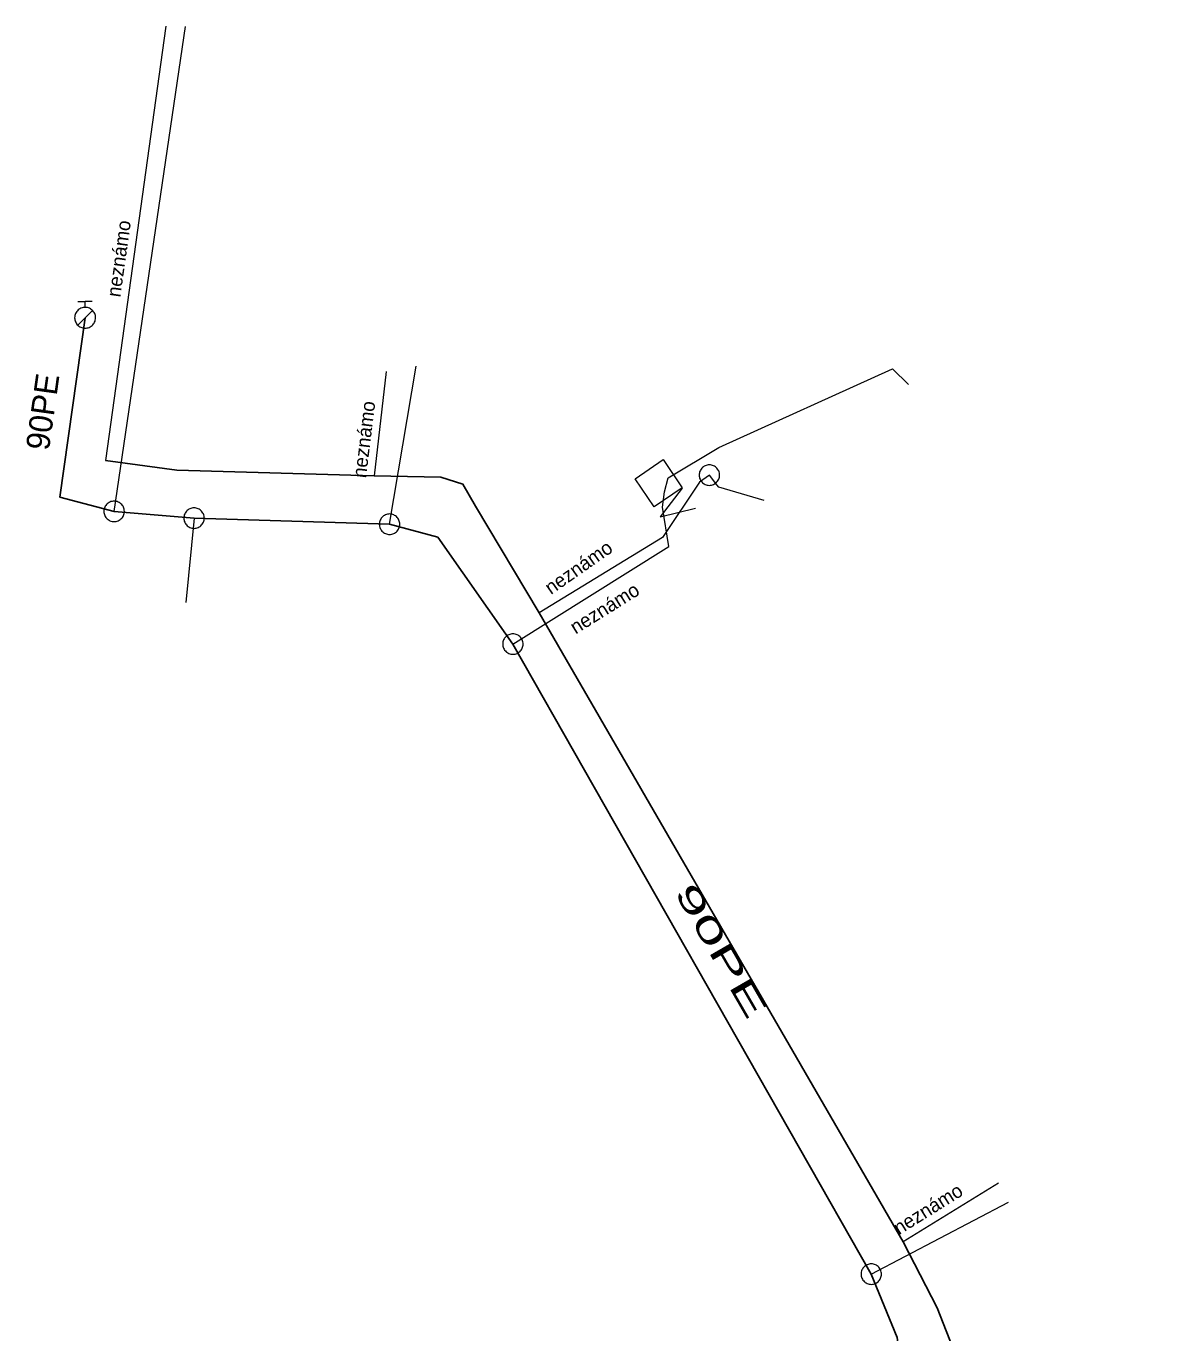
# Model space of a CAD drawing. Extents: x -741806 to -738704, y -1059275 to -1055387.
# Drawn here: x -740704.6 to -740655.8, y -1057510.5 to -1057454.6 of the extents above; entities that cross this region are included whole.
import ezdxf

# ---------------------------------------------------------------- set-up
doc = ezdxf.new("R2010")
doc.units = 0
doc.header["$LTSCALE"] = 0.4
for name, color, linetype, lineweight in [('2', 7, 'Continuous', 25), ('21', 7, 'Continuous', 13), ('46', 7, 'Continuous', 13), ('50', 7, 'Continuous', 13), ('51', 7, 'Continuous', 13), ('52', 7, 'Continuous', 25), ('56', 7, 'Continuous', 13), ('60', 7, 'Continuous', 13)]:
    doc.layers.add(name, color=color, linetype=linetype, lineweight=lineweight)
for name, color, linetype in [('53', 7, 'Continuous'), ('54', 7, 'Continuous'), ('55', 7, 'Continuous')]:
    doc.layers.add(name, color=color, linetype=linetype)

msp = doc.modelspace()

# ---------------------------------------------------------------- linework, layer by layer
at = {"layer": '2'}
msp.add_lwpolyline([(-740701.18, -1057473.159), (-740698.129, -1057473.58), (-740689.684, -1057473.824), (-740686.82, -1057473.879), (-740685.879, -1057474.169), (-740685.34, -1057475.12), (-740682.62, -1057479.69), (-740667.039, -1057506.61), (-740665.579, -1057509.429), (-740664.78, -1057511.48), (-740665.629, -1057515.87), (-740666.629, -1057532.149), (-740667.16, -1057536.6), (-740668.18, -1057545.78), (-740668.8, -1057555.2), (-740668.35, -1057556.21), (-740667.51, -1057556.51), (-740662.09, -1057557.53), (-740650.66, -1057559.78), (-740647.78, -1057560.7), (-740633.18, -1057564.139), (-740633.142, -1057565.869)], dxfattribs=at)
at = {"layer": '21'}
for p, q in [((-740700.809, -1057475.34), (-740697.75, -1057454.59)), ((-740689.02, -1057475.889), (-740687.879, -1057469.129)), ((-740697.39, -1057475.629), (-740697.739, -1057479.24)), ((-740668.399, -1057507.99), (-740662.52, -1057504.909))]:
    msp.add_line(p, q, dxfattribs=at)
msp.add_lwpolyline([(-740683.739, -1057481.02), (-740677.059, -1057476.84), (-740677.329, -1057475.159), (-740677.25, -1057474.51), (-740677.09, -1057473.899), (-740674.92, -1057472.61), (-740667.489, -1057469.24), (-740666.809, -1057469.909)], dxfattribs=at)
at = {"layer": '46'}
msp.add_lwpolyline([(-740674.891, -1057473.789), (-740674.894, -1057473.744), (-740674.901, -1057473.699), (-740674.913, -1057473.654), (-740674.929, -1057473.612), (-740674.95, -1057473.571), (-740674.975, -1057473.532), (-740675.004, -1057473.497), (-740675.036, -1057473.464), (-740675.072, -1057473.436), (-740675.11, -1057473.411), (-740675.151, -1057473.39), (-740675.194, -1057473.373), (-740675.238, -1057473.362), (-740675.283, -1057473.354), (-740675.329, -1057473.352), (-740675.375, -1057473.354), (-740675.42, -1057473.362), (-740675.464, -1057473.373), (-740675.507, -1057473.39), (-740675.548, -1057473.411), (-740675.586, -1057473.436), (-740675.621, -1057473.464), (-740675.654, -1057473.497), (-740675.683, -1057473.532), (-740675.708, -1057473.571), (-740675.728, -1057473.612), (-740675.745, -1057473.654), (-740675.757, -1057473.699), (-740675.764, -1057473.744), (-740675.766, -1057473.79), (-740675.764, -1057473.835), (-740675.757, -1057473.88), (-740675.745, -1057473.925), (-740675.728, -1057473.968), (-740675.708, -1057474.008), (-740675.683, -1057474.047), (-740675.654, -1057474.082), (-740675.621, -1057474.115), (-740675.586, -1057474.143), (-740675.548, -1057474.168), (-740675.507, -1057474.189), (-740675.464, -1057474.206), (-740675.42, -1057474.218), (-740675.375, -1057474.225), (-740675.329, -1057474.227), (-740675.283, -1057474.225), (-740675.238, -1057474.218), (-740675.194, -1057474.206), (-740675.151, -1057474.189), (-740675.11, -1057474.168), (-740675.072, -1057474.143), (-740675.036, -1057474.115), (-740675.004, -1057474.082), (-740674.975, -1057474.047), (-740674.95, -1057474.008), (-740674.929, -1057473.967), (-740674.913, -1057473.925), (-740674.901, -1057473.88), (-740674.894, -1057473.835), (-740674.891, -1057473.79)], dxfattribs=at)
at = {"layer": '50'}
for p, q in [((-740702.358, -1057466.356), (-740702.05, -1057466.356)), ((-740702.05, -1057466.607), (-740702.05, -1057466.356)), ((-740701.743, -1057466.356), (-740702.05, -1057466.356)), ((-740702.05, -1057467.054), (-740701.734, -1057466.742)), ((-740702.05, -1057467.054), (-740702.367, -1057467.371))]:
    msp.add_line(p, q, dxfattribs=at)
msp.add_lwpolyline([(-740701.606, -1057467.058), (-740701.608, -1057467.009), (-740701.613, -1057466.963), (-740701.626, -1057466.917), (-740701.643, -1057466.874), (-740701.662, -1057466.834), (-740701.689, -1057466.793), (-740701.718, -1057466.758), (-740701.751, -1057466.723), (-740701.786, -1057466.693), (-740701.826, -1057466.669), (-740701.867, -1057466.647), (-740701.91, -1057466.628), (-740701.956, -1057466.618), (-740702.002, -1057466.61), (-740702.048, -1057466.607), (-740702.094, -1057466.61), (-740702.139, -1057466.615), (-740702.185, -1057466.628), (-740702.229, -1057466.645), (-740702.272, -1057466.666), (-740702.31, -1057466.691), (-740702.347, -1057466.72), (-740702.38, -1057466.753), (-740702.409, -1057466.788), (-740702.436, -1057466.828), (-740702.458, -1057466.869), (-740702.474, -1057466.912), (-740702.488, -1057466.958), (-740702.493, -1057467.004), (-740702.5, -1057467.05), (-740702.497, -1057467.098), (-740702.489, -1057467.144), (-740702.478, -1057467.187), (-740702.462, -1057467.233), (-740702.44, -1057467.274), (-740702.416, -1057467.314), (-740702.386, -1057467.349), (-740702.354, -1057467.384), (-740702.316, -1057467.414), (-740702.278, -1057467.438), (-740702.235, -1057467.46), (-740702.192, -1057467.476), (-740702.149, -1057467.49), (-740702.1, -1057467.498), (-740702.054, -1057467.501), (-740702.008, -1057467.498), (-740701.962, -1057467.49), (-740701.916, -1057467.479), (-740701.873, -1057467.463), (-740701.83, -1057467.441), (-740701.792, -1057467.417), (-740701.754, -1057467.387), (-740701.722, -1057467.355), (-740701.692, -1057467.32), (-740701.668, -1057467.279), (-740701.644, -1057467.239), (-740701.627, -1057467.195), (-740701.617, -1057467.15), (-740701.609, -1057467.104)], close=True, dxfattribs=at)
at = {"layer": '51'}
for points in [[(-740700.372, -1057475.34), (-740700.374, -1057475.295), (-740700.381, -1057475.25), (-740700.393, -1057475.205), (-740700.409, -1057475.163), (-740700.43, -1057475.122), (-740700.455, -1057475.083), (-740700.484, -1057475.048), (-740700.516, -1057475.015), (-740700.552, -1057474.987), (-740700.59, -1057474.962), (-740700.631, -1057474.941), (-740700.674, -1057474.924), (-740700.718, -1057474.912), (-740700.763, -1057474.905), (-740700.809, -1057474.903), (-740700.855, -1057474.905), (-740700.9, -1057474.912), (-740700.944, -1057474.924), (-740700.987, -1057474.941), (-740701.028, -1057474.962), (-740701.066, -1057474.987), (-740701.102, -1057475.015), (-740701.134, -1057475.048), (-740701.163, -1057475.083), (-740701.188, -1057475.122), (-740701.209, -1057475.163), (-740701.225, -1057475.205), (-740701.237, -1057475.25), (-740701.244, -1057475.295), (-740701.247, -1057475.341), (-740701.244, -1057475.386), (-740701.237, -1057475.431), (-740701.225, -1057475.476), (-740701.209, -1057475.518), (-740701.188, -1057475.559), (-740701.163, -1057475.598), (-740701.134, -1057475.633), (-740701.102, -1057475.666), (-740701.066, -1057475.694), (-740701.028, -1057475.719), (-740700.987, -1057475.74), (-740700.944, -1057475.757), (-740700.9, -1057475.768), (-740700.855, -1057475.776), (-740700.809, -1057475.778), (-740700.763, -1057475.776), (-740700.718, -1057475.768), (-740700.674, -1057475.757), (-740700.631, -1057475.74), (-740700.59, -1057475.719), (-740700.552, -1057475.694), (-740700.516, -1057475.666), (-740700.484, -1057475.633), (-740700.455, -1057475.598), (-740700.43, -1057475.559), (-740700.409, -1057475.518), (-740700.393, -1057475.476), (-740700.381, -1057475.431), (-740700.374, -1057475.386), (-740700.372, -1057475.341)], [(-740696.953, -1057475.629), (-740696.955, -1057475.584), (-740696.962, -1057475.539), (-740696.974, -1057475.494), (-740696.99, -1057475.452), (-740697.011, -1057475.411), (-740697.036, -1057475.372), (-740697.065, -1057475.337), (-740697.097, -1057475.304), (-740697.133, -1057475.276), (-740697.171, -1057475.251), (-740697.212, -1057475.23), (-740697.255, -1057475.213), (-740697.299, -1057475.201), (-740697.344, -1057475.194), (-740697.39, -1057475.192), (-740697.436, -1057475.194), (-740697.481, -1057475.201), (-740697.525, -1057475.213), (-740697.568, -1057475.23), (-740697.609, -1057475.251), (-740697.647, -1057475.276), (-740697.683, -1057475.304), (-740697.715, -1057475.337), (-740697.744, -1057475.372), (-740697.769, -1057475.411), (-740697.79, -1057475.452), (-740697.806, -1057475.494), (-740697.818, -1057475.539), (-740697.825, -1057475.584), (-740697.828, -1057475.63), (-740697.825, -1057475.675), (-740697.818, -1057475.72), (-740697.806, -1057475.765), (-740697.79, -1057475.807), (-740697.769, -1057475.848), (-740697.744, -1057475.887), (-740697.715, -1057475.922), (-740697.683, -1057475.955), (-740697.647, -1057475.983), (-740697.609, -1057476.008), (-740697.568, -1057476.029), (-740697.525, -1057476.046), (-740697.481, -1057476.057), (-740697.436, -1057476.065), (-740697.39, -1057476.067), (-740697.344, -1057476.065), (-740697.299, -1057476.057), (-740697.255, -1057476.046), (-740697.212, -1057476.029), (-740697.171, -1057476.008), (-740697.133, -1057475.983), (-740697.097, -1057475.955), (-740697.065, -1057475.922), (-740697.036, -1057475.887), (-740697.011, -1057475.848), (-740696.99, -1057475.807), (-740696.974, -1057475.765), (-740696.962, -1057475.72), (-740696.955, -1057475.675), (-740696.953, -1057475.63)], [(-740688.583, -1057475.889), (-740688.585, -1057475.844), (-740688.592, -1057475.799), (-740688.604, -1057475.754), (-740688.62, -1057475.712), (-740688.641, -1057475.671), (-740688.666, -1057475.632), (-740688.695, -1057475.597), (-740688.727, -1057475.564), (-740688.763, -1057475.536), (-740688.801, -1057475.511), (-740688.842, -1057475.49), (-740688.885, -1057475.473), (-740688.929, -1057475.461), (-740688.974, -1057475.454), (-740689.02, -1057475.452), (-740689.066, -1057475.454), (-740689.111, -1057475.461), (-740689.155, -1057475.473), (-740689.198, -1057475.49), (-740689.239, -1057475.511), (-740689.277, -1057475.536), (-740689.313, -1057475.564), (-740689.345, -1057475.597), (-740689.374, -1057475.632), (-740689.399, -1057475.671), (-740689.42, -1057475.712), (-740689.436, -1057475.754), (-740689.448, -1057475.799), (-740689.455, -1057475.844), (-740689.458, -1057475.89), (-740689.455, -1057475.935), (-740689.448, -1057475.98), (-740689.436, -1057476.025), (-740689.42, -1057476.067), (-740689.399, -1057476.108), (-740689.374, -1057476.147), (-740689.345, -1057476.182), (-740689.313, -1057476.215), (-740689.277, -1057476.243), (-740689.239, -1057476.268), (-740689.198, -1057476.289), (-740689.155, -1057476.306), (-740689.111, -1057476.317), (-740689.066, -1057476.325), (-740689.02, -1057476.327), (-740688.974, -1057476.325), (-740688.929, -1057476.317), (-740688.885, -1057476.306), (-740688.842, -1057476.289), (-740688.801, -1057476.268), (-740688.763, -1057476.243), (-740688.727, -1057476.215), (-740688.695, -1057476.182), (-740688.666, -1057476.147), (-740688.641, -1057476.108), (-740688.62, -1057476.067), (-740688.604, -1057476.025), (-740688.592, -1057475.98), (-740688.585, -1057475.935), (-740688.583, -1057475.89)], [(-740683.301, -1057481.02), (-740683.303, -1057480.975), (-740683.311, -1057480.93), (-740683.323, -1057480.885), (-740683.338, -1057480.843), (-740683.36, -1057480.802), (-740683.384, -1057480.763), (-740683.414, -1057480.728), (-740683.446, -1057480.695), (-740683.482, -1057480.667), (-740683.519, -1057480.642), (-740683.561, -1057480.621), (-740683.603, -1057480.604), (-740683.647, -1057480.592), (-740683.693, -1057480.585), (-740683.739, -1057480.583), (-740683.784, -1057480.585), (-740683.83, -1057480.592), (-740683.874, -1057480.604), (-740683.916, -1057480.621), (-740683.958, -1057480.642), (-740683.995, -1057480.667), (-740684.031, -1057480.695), (-740684.063, -1057480.728), (-740684.093, -1057480.763), (-740684.117, -1057480.802), (-740684.139, -1057480.843), (-740684.154, -1057480.885), (-740684.166, -1057480.93), (-740684.174, -1057480.975), (-740684.176, -1057481.021), (-740684.174, -1057481.066), (-740684.166, -1057481.111), (-740684.154, -1057481.156), (-740684.139, -1057481.198), (-740684.117, -1057481.239), (-740684.093, -1057481.278), (-740684.063, -1057481.313), (-740684.031, -1057481.346), (-740683.995, -1057481.374), (-740683.958, -1057481.399), (-740683.916, -1057481.42), (-740683.874, -1057481.437), (-740683.83, -1057481.448), (-740683.784, -1057481.456), (-740683.739, -1057481.458), (-740683.693, -1057481.456), (-740683.647, -1057481.448), (-740683.603, -1057481.437), (-740683.561, -1057481.42), (-740683.519, -1057481.399), (-740683.482, -1057481.374), (-740683.446, -1057481.346), (-740683.414, -1057481.313), (-740683.384, -1057481.278), (-740683.36, -1057481.239), (-740683.338, -1057481.198), (-740683.323, -1057481.156), (-740683.311, -1057481.111), (-740683.303, -1057481.066), (-740683.301, -1057481.021)], [(-740667.962, -1057507.99), (-740667.963, -1057507.945), (-740667.971, -1057507.9), (-740667.983, -1057507.855), (-740667.999, -1057507.813), (-740668.02, -1057507.772), (-740668.044, -1057507.733), (-740668.074, -1057507.698), (-740668.106, -1057507.665), (-740668.142, -1057507.637), (-740668.179, -1057507.612), (-740668.221, -1057507.591), (-740668.264, -1057507.574), (-740668.308, -1057507.562), (-740668.353, -1057507.555), (-740668.399, -1057507.553), (-740668.445, -1057507.555), (-740668.49, -1057507.562), (-740668.534, -1057507.574), (-740668.576, -1057507.591), (-740668.618, -1057507.612), (-740668.656, -1057507.637), (-740668.691, -1057507.665), (-740668.723, -1057507.698), (-740668.753, -1057507.733), (-740668.777, -1057507.772), (-740668.799, -1057507.813), (-740668.815, -1057507.855), (-740668.826, -1057507.9), (-740668.834, -1057507.945), (-740668.837, -1057507.991), (-740668.834, -1057508.036), (-740668.826, -1057508.081), (-740668.815, -1057508.126), (-740668.799, -1057508.168), (-740668.777, -1057508.209), (-740668.753, -1057508.248), (-740668.723, -1057508.283), (-740668.691, -1057508.316), (-740668.656, -1057508.344), (-740668.618, -1057508.369), (-740668.576, -1057508.39), (-740668.534, -1057508.407), (-740668.49, -1057508.418), (-740668.445, -1057508.426), (-740668.399, -1057508.428), (-740668.353, -1057508.426), (-740668.308, -1057508.418), (-740668.264, -1057508.407), (-740668.221, -1057508.39), (-740668.179, -1057508.369), (-740668.142, -1057508.344), (-740668.106, -1057508.316), (-740668.074, -1057508.283), (-740668.044, -1057508.248), (-740668.02, -1057508.209), (-740667.999, -1057508.168), (-740667.983, -1057508.126), (-740667.971, -1057508.081), (-740667.963, -1057508.036), (-740667.962, -1057507.991)]]:
    msp.add_lwpolyline(points, dxfattribs=at)
at = {"layer": '52'}
msp.add_line((-740703.14, -1057474.73), (-740702.05, -1057467.05), dxfattribs=at)
msp.add_lwpolyline([(-740669.903, -1057546.362), (-740668.89, -1057535.84), (-740668.8, -1057532.659), (-740668.6, -1057530.96), (-740667.44, -1057516.57), (-740667.109, -1057511.99), (-740667.289, -1057510.7), (-740668.399, -1057507.99), (-740683.739, -1057481.02), (-740686.96, -1057476.45), (-740689.02, -1057475.889), (-740697.39, -1057475.629), (-740700.809, -1057475.34), (-740703.14, -1057474.73)], dxfattribs=at)
at = {"layer": '56'}
for p, q in [((-740698.6, -1057454.57), (-740701.18, -1057473.159)), ((-740689.16, -1057469.36), (-740689.684, -1057473.824)), ((-740662.949, -1057504.1), (-740667.039, -1057506.61))]:
    msp.add_line(p, q, dxfattribs=at)
msp.add_lwpolyline([(-740672.989, -1057474.87), (-740674.92, -1057474.3), (-740675.01, -1057474.2), (-740675.329, -1057473.79), (-740675.75, -1057474.09), (-740677.329, -1057476.46), (-740682.62, -1057479.69)], dxfattribs=at)
at = {"layer": '60'}
msp.add_lwpolyline([(-740678.507, -1057473.943), (-740677.306, -1057473.127), (-740676.49, -1057474.328), (-740677.691, -1057475.144)], close=True, dxfattribs=at)
msp.add_lwpolyline([(-740676.5, -1057474.343), (-740677.431, -1057475.573), (-740675.919, -1057475.199)], dxfattribs=at)

# ---------------------------------------------------------------- texts
at = {"layer": '53'}
msp.add_text('90PE', height=1, rotation=82, dxfattribs=at).set_placement((-740703.603, -1057472.766))
at = {"layer": '53', "width": 1.95}
msp.add_text('90PE', height=1, rotation=300, dxfattribs=at).set_placement((-740676.854, -1057491.636))
at = {"layer": '54'}
msp.add_text('neznámo ', height=0.6, rotation=32, dxfattribs=at).set_placement((-740681.056, -1057480.615))
at = {"layer": '55'}
for rotation, p in [(82, (-740700.546, -1057466.196)), (83, (-740690.029, -1057473.936)), (35, (-740682.111, -1057478.926)), (32, (-740667.212, -1057506.328))]:
    msp.add_text('neznámo ', height=0.6, rotation=rotation, dxfattribs=at).set_placement(p)

doc.saveas('drawing.dxf')
